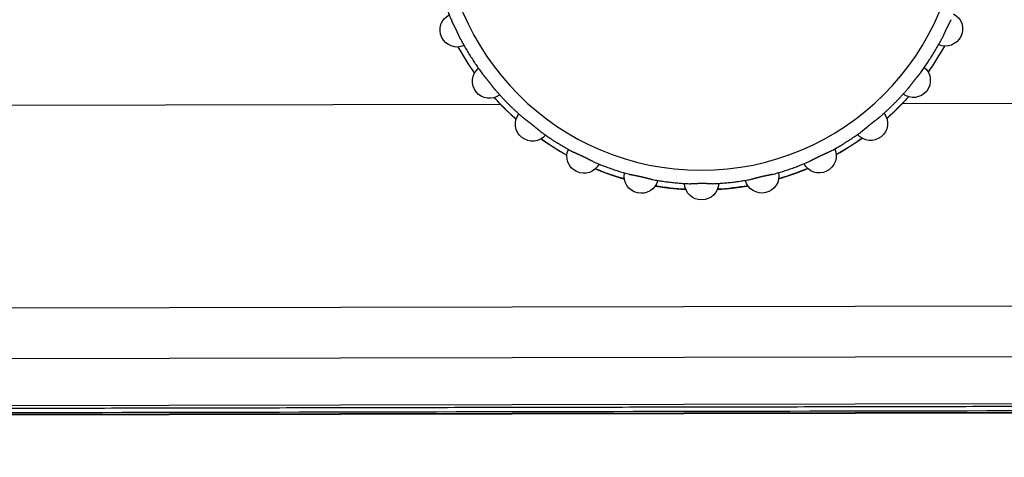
# Model space of a CAD drawing. Header units: millimetres. Extents: x 40090 to 187415, y -53271 to 40260.
# Tile 349 of 406: x 138903 to 138949, y 22891 to 22912. Entities that reach past the tile are written whole.
import ezdxf

# ---------------------------------------------------------------- set-up
doc = ezdxf.new("R2010")
doc.units = ezdxf.units.MM
doc.layers.add('AVM_projektor', color=6, linetype='Continuous')
doc.layers.add('AVM_sp_230VAC', color=170, linetype='Continuous')
doc.styles.add('AVM', font='arial.ttf')
doc.dimstyles.new('AVM-1_50', dxfattribs={"dimscale": 40, "dimtxt": 2.5, "dimasz": 2.5, "dimexe": 1.25, "dimexo": 0.625, "dimtad": 1, "dimdec": 0, "dimrnd": 1, "dimtxsty": 'AVM', "dimcen": 2.5, "dimclrd": 256, "dimclre": 256, "dimclrt": 256, "dimadec": 0, "dimazin": 0, "dimtfac": 1, "dimtdec": 0, "dimtmove": 0, "dimatfit": 3, "dimfxl": 0, "dimarcsym": 0})

# ---------------------------------------------------------------- blocks, each defined once
blk = doc.blocks.new('PT-FW430-bottom')
for p, q in [((200.491, 304.353), (200.491, 73.885)), ((214.57, 304.016), (214.57, 3.544)), ((215, 294.627), (215, 20.806)), ((214.997, 21.103), (214.997, 294.331)), ((209.993, 169.153), (209.993, 31.031)), ((212.36, 169.213), (212.36, 27.663)), ((200.491, 55.048), (200.491, 33.278))]:
    blk.add_line(p, q)
blk.add_circle((191.5, 64.467), 12.109)
for centre, radius, start, end in [((197.01, 75.909), 0.8, 336.0694, 152.502), ((191.505, 64.467), 13.017, 54.7156, 61.0364), ((191.505, 64.467), 13.017, 54.7144, 61.0341), ((199.418, 74.396), 0.8, 323.2123, 139.6448), ((191.505, 64.467), 13.017, 46.3473, 48.182), ((191.505, 64.467), 13.017, 41.8472, 48.1781), ((201.429, 72.385), 0.8, 310.3552, 126.7877), ((191.505, 64.467), 13.017, 28.9884, 35.3222), ((202.942, 69.977), 0.8, 297.498, 113.9306), ((191.505, 64.467), 13.017, 16.1241, 22.4578), ((203.882, 67.293), 0.8, 284.6409, 101.0734), ((191.505, 64.467), 13.017, 3.2625, 9.5962), ((204.2, 64.467), 0.8, 271.7837, 88.2163), ((191.505, 64.467), 13.017, 350.4037, 356.7375), ((203.882, 61.641), 0.8, 258.9266, 75.3591), ((191.505, 64.467), 13.017, 337.5422, 343.8759), ((202.942, 58.956), 0.8, 246.0694, 62.502), ((191.505, 64.467), 13.017, 324.6834, 331.0116), ((201.429, 56.548), 0.8, 233.2123, 49.6448), ((191.505, 64.467), 13.017, 311.8247, 318.15), ((199.418, 54.538), 0.8, 220.3552, 36.7877), ((191.505, 64.467), 13.017, 311.8214, 313.6527), ((191.505, 64.467), 13.017, 298.9636, 305.2871), ((191.505, 64.467), 13.017, 298.9659, 305.2884), ((197.01, 53.024), 0.8, 207.498, 23.9306)]:
    blk.add_arc(centre, radius, start, end)
for points, start_tangent, end_tangent in [([(214.698, 305.111), (214.698, 302.486), (214.698, 299.86), (214.698, 297.235), (214.698, 294.61), (214.698, 291.985), (214.698, 289.36), (214.698, 286.735), (214.698, 284.11), (214.698, 281.484), (214.698, 278.859), (214.698, 276.234), (214.698, 273.609), (214.698, 270.984), (214.698, 268.359), (214.698, 265.733), (214.698, 263.108), (214.698, 260.483), (214.698, 257.858), (214.698, 255.233), (214.698, 252.608), (214.698, 249.983), (214.698, 247.357), (214.698, 244.732), (214.698, 242.107), (214.698, 239.482), (214.698, 236.857), (214.698, 234.232), (214.698, 231.606), (214.698, 228.981), (214.698, 226.356), (214.698, 223.731), (214.698, 221.106), (214.698, 218.481), (214.698, 215.856), (214.698, 213.23), (214.698, 210.605), (214.698, 207.98), (214.698, 205.355), (214.698, 202.73), (214.698, 200.105), (214.698, 197.48), (214.698, 194.854), (214.698, 192.229), (214.698, 189.604), (214.698, 186.979), (214.698, 184.354), (214.697, 181.729), (214.697, 179.103), (214.697, 176.478), (214.697, 173.853), (214.697, 171.228), (214.697, 168.603), (214.697, 165.978), (214.697, 163.353), (214.697, 160.727), (214.697, 158.102), (214.697, 155.477), (214.697, 152.852), (214.697, 150.227), (214.697, 147.602), (214.697, 144.976), (214.697, 142.351), (214.697, 139.726), (214.697, 137.101), (214.697, 134.476), (214.697, 131.851), (214.697, 129.226), (214.697, 126.6), (214.697, 123.975), (214.697, 121.35), (214.697, 118.725), (214.697, 116.1), (214.697, 113.475), (214.697, 110.849), (214.697, 108.224), (214.697, 105.599), (214.697, 102.974), (214.697, 100.349), (214.697, 97.724), (214.697, 95.099), (214.697, 92.473), (214.697, 89.848), (214.697, 87.223), (214.697, 84.598), (214.697, 81.973), (214.697, 79.348), (214.697, 76.723), (214.697, 74.097), (214.697, 71.472), (214.697, 68.847), (214.697, 66.222), (214.697, 63.597), (214.697, 60.972), (214.697, 58.346), (214.697, 55.721), (214.697, 53.096), (214.697, 50.471), (214.697, 47.846), (214.697, 45.221), (214.697, 42.596), (214.697, 39.97), (214.697, 37.345), (214.697, 34.72), (214.697, 32.095), (214.697, 29.47), (214.697, 26.845), (214.697, 24.219), (214.697, 21.594), (214.697, 18.969), (214.697, 16.344), (214.697, 13.719), (214.697, 11.094), (214.697, 8.469), (214.697, 5.843), (214.697, 3.218)], (-0.000004, -1), (-0.000004, -1)), ([(214.9, 297.867), (214.9, 238.944), (214.9, 180.02), (214.9, 121.097), (214.9, 62.173), (214.9, 3.25)], (0.000001, -1), (0.000001, -1)), ([(194.826, 76.775), (194.945, 76.743), (195.064, 76.709), (195.182, 76.673), (195.3, 76.637), (195.418, 76.6), (195.536, 76.561), (195.653, 76.522), (195.769, 76.481), (195.886, 76.439), (196.001, 76.396), (196.117, 76.351), (196.232, 76.306), (196.346, 76.26), (196.461, 76.212), (196.574, 76.164)], (0.96538, -0.260848), (0.917398, -0.397972)), ([(197.481, 75.727), (197.47, 75.733), (197.458, 75.739), (197.446, 75.745), (197.433, 75.751), (197.421, 75.757), (197.408, 75.763), (197.395, 75.77), (197.382, 75.776), (197.369, 75.782), (197.355, 75.788), (197.342, 75.794), (197.328, 75.8), (197.314, 75.807), (197.3, 75.813), (197.286, 75.82), (197.272, 75.826), (197.257, 75.833), (197.242, 75.839), (197.228, 75.846), (197.213, 75.852), (197.198, 75.859), (197.183, 75.866), (197.168, 75.873), (197.153, 75.88), (197.138, 75.886), (197.123, 75.894), (197.108, 75.901), (197.092, 75.908), (197.077, 75.915), (197.062, 75.922), (197.047, 75.929), (197.031, 75.937), (197.016, 75.944), (197.001, 75.951), (196.986, 75.959), (196.971, 75.966), (196.956, 75.973), (196.941, 75.981), (196.927, 75.988), (196.912, 75.995), (196.897, 76.003), (196.883, 76.01), (196.868, 76.018), (196.853, 76.025), (196.839, 76.032), (196.825, 76.04), (196.81, 76.047), (196.796, 76.054), (196.782, 76.062), (196.768, 76.069), (196.754, 76.076), (196.741, 76.083), (196.727, 76.09), (196.714, 76.097), (196.7, 76.104), (196.687, 76.11), (196.674, 76.117), (196.661, 76.123), (196.648, 76.129), (196.636, 76.135), (196.623, 76.141), (196.611, 76.147), (196.598, 76.153), (196.586, 76.158), (196.574, 76.164)], (-0.883261, 0.468882), (-0.917287, 0.398228)), ([(197.481, 75.727), (197.59, 75.668), (197.698, 75.609), (197.806, 75.548), (197.913, 75.486), (198.02, 75.424), (198.126, 75.36), (198.231, 75.295), (198.336, 75.229), (198.44, 75.163), (198.543, 75.095), (198.646, 75.026), (198.748, 74.956), (198.849, 74.886), (198.95, 74.814), (199.05, 74.741)], (0.883134, -0.469121), (0.80584, -0.592133)), ([(199.837, 74.113), (199.827, 74.122), (199.817, 74.131), (199.806, 74.139), (199.795, 74.148), (199.785, 74.157), (199.774, 74.166), (199.762, 74.174), (199.751, 74.183), (199.74, 74.192), (199.728, 74.201), (199.716, 74.21), (199.704, 74.219), (199.692, 74.229), (199.68, 74.238), (199.667, 74.247), (199.654, 74.257), (199.642, 74.267), (199.629, 74.276), (199.616, 74.286), (199.603, 74.296), (199.59, 74.306), (199.577, 74.315), (199.564, 74.325), (199.551, 74.336), (199.538, 74.346), (199.524, 74.356), (199.511, 74.366), (199.498, 74.376), (199.485, 74.387), (199.471, 74.397), (199.458, 74.408), (199.445, 74.418), (199.432, 74.429), (199.419, 74.439), (199.406, 74.45), (199.393, 74.46), (199.38, 74.471), (199.367, 74.481), (199.354, 74.492), (199.341, 74.502), (199.329, 74.513), (199.316, 74.523), (199.304, 74.534), (199.291, 74.544), (199.279, 74.554), (199.266, 74.565), (199.254, 74.575), (199.242, 74.585), (199.23, 74.596), (199.218, 74.606), (199.206, 74.616), (199.194, 74.626), (199.182, 74.635), (199.171, 74.645), (199.159, 74.655), (199.148, 74.664), (199.137, 74.673), (199.126, 74.682), (199.114, 74.691), (199.104, 74.7), (199.093, 74.709), (199.082, 74.717), (199.071, 74.725), (199.06, 74.733), (199.05, 74.741)], (-0.756788, 0.65366), (-0.805678, 0.592354)), ([(199.837, 74.113), (199.93, 74.032), (200.022, 73.95), (200.114, 73.867), (200.205, 73.783), (200.294, 73.698), (200.384, 73.613), (200.472, 73.526), (200.559, 73.439), (200.646, 73.35), (200.731, 73.261), (200.816, 73.171), (200.9, 73.081), (200.983, 72.989), (201.065, 72.897), (201.147, 72.804)], (0.756604, -0.653873), (0.653875, -0.756602)), ([(201.202, 73.152), (201.157, 73.202), (201.111, 73.252), (201.065, 73.302), (201.019, 73.352), (200.972, 73.401), (200.925, 73.451), (200.878, 73.5), (200.831, 73.549), (200.783, 73.597), (200.735, 73.646), (200.687, 73.694), (200.638, 73.742), (200.589, 73.79), (200.54, 73.838), (200.491, 73.885)], (-0.667742, 0.744393), (-0.723538, 0.690284)), ([(201.774, 72.016), (201.767, 72.027), (201.758, 72.038), (201.75, 72.049), (201.742, 72.059), (201.733, 72.07), (201.724, 72.081), (201.715, 72.092), (201.706, 72.104), (201.697, 72.115), (201.688, 72.126), (201.678, 72.138), (201.668, 72.149), (201.659, 72.161), (201.649, 72.173), (201.639, 72.185), (201.629, 72.197), (201.618, 72.209), (201.608, 72.221), (201.598, 72.234), (201.587, 72.246), (201.577, 72.259), (201.566, 72.271), (201.556, 72.284), (201.545, 72.297), (201.534, 72.309), (201.524, 72.322), (201.513, 72.335), (201.502, 72.348), (201.492, 72.361), (201.481, 72.374), (201.471, 72.388), (201.46, 72.401), (201.45, 72.414), (201.439, 72.427), (201.429, 72.44), (201.419, 72.453), (201.408, 72.466), (201.398, 72.48), (201.388, 72.493), (201.378, 72.506), (201.368, 72.519), (201.358, 72.532), (201.348, 72.545), (201.338, 72.558), (201.328, 72.571), (201.319, 72.583), (201.309, 72.596), (201.299, 72.609), (201.29, 72.622), (201.28, 72.634), (201.271, 72.647), (201.262, 72.659), (201.252, 72.671), (201.243, 72.683), (201.234, 72.695), (201.225, 72.707), (201.216, 72.718), (201.208, 72.729), (201.199, 72.741), (201.19, 72.751), (201.181, 72.762), (201.173, 72.773), (201.164, 72.783), (201.155, 72.794), (201.147, 72.804)], (-0.592359, 0.805674), (-0.653675, 0.756775)), ([(201.774, 72.016), (201.847, 71.917), (201.919, 71.816), (201.99, 71.715), (202.059, 71.613), (202.128, 71.51), (202.196, 71.406), (202.263, 71.302), (202.328, 71.198), (202.393, 71.092), (202.457, 70.987), (202.52, 70.88), (202.581, 70.773), (202.642, 70.665), (202.701, 70.557), (202.76, 70.448)], (0.592134, -0.80584), (0.469121, -0.883134)), ([(202.897, 70.775), (202.869, 70.826), (202.84, 70.876), (202.812, 70.927), (202.783, 70.977), (202.754, 71.027), (202.724, 71.077), (202.695, 71.126), (202.665, 71.176), (202.635, 71.225), (202.605, 71.275), (202.574, 71.324), (202.544, 71.373), (202.513, 71.421), (202.482, 71.47), (202.451, 71.519), (202.419, 71.567), (202.388, 71.615), (202.356, 71.663), (202.324, 71.711), (202.292, 71.759), (202.259, 71.806), (202.226, 71.854), (202.194, 71.901), (202.16, 71.948), (202.127, 71.995)], (-0.486278, 0.873804), (-0.579592, 0.814907)), ([(203.197, 69.541), (203.191, 69.553), (203.186, 69.565), (203.18, 69.578), (203.175, 69.59), (203.169, 69.603), (203.162, 69.615), (203.156, 69.628), (203.15, 69.641), (203.143, 69.654), (203.137, 69.667), (203.13, 69.681), (203.123, 69.694), (203.116, 69.708), (203.109, 69.721), (203.102, 69.735), (203.095, 69.749), (203.087, 69.763), (203.08, 69.778), (203.073, 69.792), (203.065, 69.806), (203.058, 69.821), (203.05, 69.836), (203.043, 69.85), (203.035, 69.865), (203.028, 69.88), (203.02, 69.895), (203.013, 69.91), (203.006, 69.925), (202.998, 69.94), (202.991, 69.955), (202.983, 69.97), (202.976, 69.985), (202.969, 70.001), (202.961, 70.016), (202.954, 70.031), (202.947, 70.046), (202.94, 70.061), (202.933, 70.076), (202.926, 70.091), (202.919, 70.106), (202.912, 70.121), (202.905, 70.136), (202.899, 70.151), (202.892, 70.166), (202.885, 70.18), (202.879, 70.195), (202.872, 70.21), (202.865, 70.224), (202.859, 70.239), (202.853, 70.253), (202.846, 70.267), (202.84, 70.281), (202.834, 70.295), (202.827, 70.309), (202.821, 70.322), (202.815, 70.336), (202.809, 70.349), (202.803, 70.362), (202.797, 70.375), (202.791, 70.388), (202.784, 70.4), (202.778, 70.412), (202.772, 70.424), (202.766, 70.436), (202.76, 70.448)], (-0.398216, 0.917292), (-0.468886, 0.883259)), ([(203.197, 69.541), (203.245, 69.427), (203.293, 69.313), (203.339, 69.199), (203.385, 69.084), (203.429, 68.968), (203.472, 68.852), (203.514, 68.736), (203.555, 68.619), (203.594, 68.502), (203.633, 68.385), (203.67, 68.267), (203.707, 68.149), (203.742, 68.03), (203.776, 67.912), (203.809, 67.792)], (0.397969, -0.917399), (0.260841, -0.965382)), ([(204.023, 68.079), (204.006, 68.134), (203.99, 68.19), (203.973, 68.246), (203.956, 68.301), (203.939, 68.357), (203.921, 68.412), (203.903, 68.467), (203.885, 68.522), (203.867, 68.577), (203.848, 68.632), (203.83, 68.687), (203.811, 68.742), (203.791, 68.797), (203.772, 68.851), (203.752, 68.906), (203.732, 68.96), (203.712, 69.015), (203.691, 69.069), (203.671, 69.123), (203.65, 69.177), (203.628, 69.231), (203.607, 69.285), (203.585, 69.339), (203.563, 69.393), (203.541, 69.447)], (-0.279024, 0.960284), (-0.384309, 0.923205)), ([(204.033, 66.811), (204.03, 66.824), (204.028, 66.837), (204.025, 66.85), (204.022, 66.864), (204.019, 66.877), (204.016, 66.891), (204.012, 66.905), (204.009, 66.919), (204.006, 66.933), (204.002, 66.947), (203.999, 66.962), (203.995, 66.977), (203.991, 66.991), (203.987, 67.006), (203.983, 67.021), (203.979, 67.037), (203.976, 67.052), (203.972, 67.068), (203.968, 67.083), (203.964, 67.099), (203.96, 67.115), (203.956, 67.131), (203.951, 67.147), (203.947, 67.163), (203.943, 67.179), (203.939, 67.195), (203.936, 67.211), (203.932, 67.228), (203.928, 67.244), (203.924, 67.261), (203.92, 67.277), (203.916, 67.293), (203.912, 67.31), (203.909, 67.326), (203.905, 67.343), (203.902, 67.359), (203.898, 67.375), (203.894, 67.391), (203.891, 67.408), (203.888, 67.424), (203.884, 67.44), (203.881, 67.456), (203.878, 67.472), (203.874, 67.488), (203.871, 67.504), (203.868, 67.519), (203.865, 67.535), (203.862, 67.551), (203.859, 67.566), (203.856, 67.582), (203.852, 67.597), (203.849, 67.612), (203.846, 67.627), (203.843, 67.642), (203.84, 67.656), (203.837, 67.671), (203.834, 67.685), (203.831, 67.699), (203.828, 67.713), (203.825, 67.727), (203.822, 67.74), (203.819, 67.754), (203.815, 67.767), (203.812, 67.78), (203.809, 67.792)], (-0.184116, 0.982905), (-0.260573, 0.965454)), ([(204.033, 66.811), (204.055, 66.689), (204.076, 66.567), (204.096, 66.445), (204.114, 66.323), (204.132, 66.201), (204.148, 66.078), (204.163, 65.956), (204.177, 65.833), (204.189, 65.71), (204.201, 65.587), (204.211, 65.464), (204.22, 65.34), (204.228, 65.217), (204.235, 65.094), (204.24, 64.97)], (0.183851, -0.982954), (0.039484, -0.99922)), ([(204.516, 65.2), (204.514, 65.241), (204.511, 65.283), (204.509, 65.324), (204.506, 65.365), (204.503, 65.407), (204.5, 65.448), (204.497, 65.489), (204.493, 65.531), (204.49, 65.572), (204.486, 65.613), (204.482, 65.654), (204.479, 65.696), (204.475, 65.737), (204.47, 65.778), (204.466, 65.82), (204.462, 65.861), (204.457, 65.902), (204.453, 65.944), (204.448, 65.985), (204.443, 66.026), (204.438, 66.068), (204.432, 66.109), (204.427, 66.15), (204.422, 66.192), (204.416, 66.233), (204.41, 66.274), (204.404, 66.316), (204.398, 66.357), (204.392, 66.398), (204.386, 66.44), (204.379, 66.481), (204.373, 66.522), (204.366, 66.564), (204.359, 66.605), (204.352, 66.646)], (-0.0567, 0.998391), (-0.168453, 0.98571)), ([(204.234, 64.467), (204.234, 64.489), (204.234, 64.511), (204.234, 64.532), (204.234, 64.554), (204.235, 64.576), (204.235, 64.597), (204.236, 64.618), (204.236, 64.64), (204.237, 64.661), (204.237, 64.682), (204.238, 64.703), (204.238, 64.723), (204.239, 64.744), (204.239, 64.765), (204.24, 64.785), (204.24, 64.805), (204.241, 64.824), (204.241, 64.843), (204.241, 64.862), (204.241, 64.881), (204.241, 64.899), (204.241, 64.918), (204.241, 64.935), (204.241, 64.953), (204.24, 64.97)], (0.00008, 1), (-0.039012, 0.999239)), ([(204.24, 63.963), (204.24, 63.976), (204.241, 63.988), (204.241, 64.001), (204.241, 64.013), (204.241, 64.026), (204.241, 64.039), (204.241, 64.052), (204.241, 64.065), (204.241, 64.079), (204.241, 64.092), (204.241, 64.106), (204.24, 64.12), (204.24, 64.134), (204.24, 64.148), (204.239, 64.162), (204.239, 64.177), (204.239, 64.191), (204.238, 64.206), (204.238, 64.221), (204.237, 64.236), (204.237, 64.251), (204.237, 64.266), (204.236, 64.281), (204.236, 64.296), (204.236, 64.311), (204.235, 64.327), (204.235, 64.342), (204.235, 64.358), (204.235, 64.373), (204.234, 64.389), (204.234, 64.404), (204.234, 64.42), (204.234, 64.436), (204.234, 64.451), (204.234, 64.467)], (0.039241, 0.99923), (-0.000027, 1)), ([(204.24, 63.963), (204.235, 63.84), (204.228, 63.716), (204.22, 63.593), (204.211, 63.47), (204.201, 63.347), (204.189, 63.224), (204.177, 63.101), (204.163, 62.978), (204.148, 62.855), (204.132, 62.733), (204.114, 62.61), (204.096, 62.488), (204.076, 62.366), (204.055, 62.244), (204.033, 62.123)], (-0.039484, -0.99922), (-0.183854, -0.982954)), ([(204.352, 62.286), (204.359, 62.327), (204.366, 62.369), (204.373, 62.41), (204.379, 62.451), (204.386, 62.493), (204.392, 62.534), (204.398, 62.575), (204.404, 62.616), (204.41, 62.658), (204.416, 62.699), (204.421, 62.74), (204.427, 62.782), (204.432, 62.823), (204.437, 62.864), (204.443, 62.906), (204.448, 62.947), (204.452, 62.988), (204.457, 63.03), (204.462, 63.071), (204.466, 63.112), (204.47, 63.154), (204.474, 63.195), (204.478, 63.236), (204.482, 63.278), (204.486, 63.319), (204.49, 63.36), (204.493, 63.401), (204.497, 63.443), (204.5, 63.484), (204.503, 63.525), (204.506, 63.567), (204.509, 63.608), (204.511, 63.649), (204.514, 63.691), (204.516, 63.732)], (0.168565, 0.98569), (0.056825, 0.998384)), ([(203.809, 61.141), (203.812, 61.154), (203.815, 61.167), (203.819, 61.18), (203.822, 61.193), (203.825, 61.207), (203.828, 61.221), (203.831, 61.235), (203.834, 61.249), (203.837, 61.263), (203.84, 61.277), (203.843, 61.292), (203.846, 61.307), (203.849, 61.322), (203.853, 61.337), (203.856, 61.352), (203.859, 61.368), (203.862, 61.383), (203.865, 61.399), (203.868, 61.415), (203.871, 61.431), (203.875, 61.447), (203.878, 61.463), (203.881, 61.479), (203.885, 61.495), (203.888, 61.511), (203.891, 61.528), (203.895, 61.544), (203.898, 61.561), (203.902, 61.577), (203.906, 61.593), (203.909, 61.61), (203.913, 61.626), (203.917, 61.643), (203.921, 61.659), (203.924, 61.675), (203.928, 61.692), (203.932, 61.708), (203.936, 61.724), (203.94, 61.74), (203.944, 61.756), (203.948, 61.772), (203.952, 61.788), (203.956, 61.804), (203.96, 61.819), (203.964, 61.835), (203.968, 61.851), (203.972, 61.866), (203.976, 61.882), (203.98, 61.897), (203.984, 61.913), (203.987, 61.928), (203.991, 61.943), (203.995, 61.957), (203.999, 61.972), (204.002, 61.986), (204.006, 62.001), (204.009, 62.015), (204.012, 62.029), (204.016, 62.043), (204.019, 62.056), (204.022, 62.07), (204.025, 62.083), (204.028, 62.096), (204.03, 62.11), (204.033, 62.123)], (0.26057, 0.965455), (0.184129, 0.982902)), ([(203.809, 61.141), (203.776, 61.022), (203.742, 60.903), (203.707, 60.785), (203.67, 60.666), (203.633, 60.549), (203.594, 60.431), (203.555, 60.314), (203.514, 60.197), (203.472, 60.081), (203.429, 59.965), (203.385, 59.85), (203.339, 59.735), (203.293, 59.62), (203.245, 59.506), (203.197, 59.393)], (-0.260841, -0.965382), (-0.397972, -0.917398)), ([(203.541, 59.487), (203.563, 59.54), (203.585, 59.594), (203.607, 59.648), (203.628, 59.702), (203.649, 59.756), (203.67, 59.81), (203.691, 59.864), (203.712, 59.918), (203.732, 59.972), (203.752, 60.027), (203.772, 60.081), (203.791, 60.136), (203.81, 60.191), (203.829, 60.245), (203.848, 60.3), (203.867, 60.355), (203.885, 60.41), (203.903, 60.465), (203.921, 60.52), (203.938, 60.576), (203.956, 60.631), (203.973, 60.686), (203.989, 60.742), (204.006, 60.798), (204.022, 60.853)], (0.384323, 0.923199), (0.279137, 0.960251)), ([(202.76, 58.486), (202.766, 58.497), (202.772, 58.509), (202.778, 58.521), (202.784, 58.534), (202.791, 58.546), (202.797, 58.559), (202.803, 58.572), (202.809, 58.585), (202.815, 58.598), (202.821, 58.611), (202.827, 58.625), (202.834, 58.639), (202.84, 58.653), (202.846, 58.667), (202.853, 58.681), (202.859, 58.695), (202.866, 58.71), (202.872, 58.724), (202.879, 58.739), (202.886, 58.754), (202.892, 58.769), (202.899, 58.784), (202.906, 58.799), (202.913, 58.814), (202.92, 58.829), (202.927, 58.844), (202.934, 58.859), (202.941, 58.874), (202.948, 58.89), (202.955, 58.905), (202.963, 58.92), (202.97, 58.935), (202.977, 58.951), (202.984, 58.966), (202.992, 58.981), (202.999, 58.996), (203.006, 59.011), (203.014, 59.025), (203.021, 59.04), (203.029, 59.055), (203.036, 59.07), (203.043, 59.084), (203.051, 59.099), (203.058, 59.113), (203.066, 59.128), (203.073, 59.142), (203.08, 59.156), (203.088, 59.171), (203.095, 59.185), (203.102, 59.199), (203.109, 59.213), (203.116, 59.226), (203.123, 59.24), (203.13, 59.253), (203.137, 59.266), (203.143, 59.28), (203.15, 59.293), (203.156, 59.306), (203.163, 59.318), (203.169, 59.331), (203.175, 59.344), (203.18, 59.356), (203.186, 59.368), (203.191, 59.38), (203.197, 59.393)], (0.468871, 0.883267), (0.398228, 0.917287)), ([(202.76, 58.486), (202.701, 58.377), (202.642, 58.268), (202.581, 58.161), (202.52, 58.053), (202.457, 57.947), (202.393, 57.841), (202.328, 57.736), (202.263, 57.631), (202.196, 57.527), (202.128, 57.424), (202.059, 57.321), (201.99, 57.219), (201.919, 57.118), (201.847, 57.017), (201.774, 56.917)], (-0.469119, -0.883135), (-0.592134, -0.80584)), ([(202.127, 56.938), (202.16, 56.985), (202.193, 57.032), (202.226, 57.079), (202.259, 57.127), (202.291, 57.174), (202.324, 57.222), (202.356, 57.27), (202.388, 57.318), (202.419, 57.366), (202.451, 57.415), (202.482, 57.463), (202.513, 57.512), (202.544, 57.561), (202.574, 57.61), (202.605, 57.659), (202.635, 57.708), (202.665, 57.757), (202.695, 57.807), (202.724, 57.857), (202.754, 57.906), (202.783, 57.956), (202.812, 58.007), (202.84, 58.057), (202.869, 58.107), (202.897, 58.158)], (0.579606, 0.814897), (0.48628, 0.873803)), ([(201.147, 56.13), (201.155, 56.14), (201.164, 56.15), (201.173, 56.161), (201.181, 56.171), (201.19, 56.182), (201.199, 56.193), (201.208, 56.204), (201.217, 56.216), (201.225, 56.227), (201.234, 56.239), (201.244, 56.251), (201.253, 56.263), (201.262, 56.275), (201.271, 56.287), (201.281, 56.3), (201.29, 56.312), (201.3, 56.325), (201.309, 56.338), (201.319, 56.351), (201.329, 56.364), (201.339, 56.377), (201.349, 56.39), (201.359, 56.403), (201.369, 56.416), (201.379, 56.429), (201.389, 56.442), (201.399, 56.456), (201.41, 56.469), (201.42, 56.482), (201.43, 56.495), (201.441, 56.509), (201.451, 56.522), (201.462, 56.535), (201.472, 56.548), (201.483, 56.561), (201.493, 56.574), (201.504, 56.587), (201.514, 56.6), (201.525, 56.613), (201.535, 56.625), (201.546, 56.638), (201.556, 56.651), (201.567, 56.663), (201.577, 56.676), (201.588, 56.688), (201.598, 56.7), (201.608, 56.713), (201.619, 56.725), (201.629, 56.737), (201.639, 56.749), (201.649, 56.761), (201.659, 56.773), (201.669, 56.784), (201.678, 56.796), (201.688, 56.807), (201.697, 56.819), (201.706, 56.83), (201.716, 56.841), (201.724, 56.852), (201.733, 56.863), (201.742, 56.874), (201.75, 56.885), (201.758, 56.896), (201.767, 56.906), (201.774, 56.917)], (0.65366, 0.756788), (0.592357, 0.805675)), ([(201.147, 56.13), (201.065, 56.037), (200.983, 55.944), (200.9, 55.853), (200.816, 55.762), (200.731, 55.672), (200.646, 55.583), (200.559, 55.495), (200.472, 55.408), (200.384, 55.321), (200.295, 55.235), (200.205, 55.151), (200.114, 55.067), (200.022, 54.984), (199.93, 54.901), (199.837, 54.82)], (-0.653873, -0.756604), (-0.756601, -0.653877)), ([(200.491, 55.048), (200.54, 55.096), (200.589, 55.143), (200.638, 55.191), (200.687, 55.239), (200.735, 55.288), (200.783, 55.336), (200.831, 55.385), (200.878, 55.434), (200.926, 55.483), (200.972, 55.532), (201.019, 55.582), (201.065, 55.632), (201.111, 55.682), (201.157, 55.732), (201.202, 55.782)], (0.723538, 0.690284), (0.667722, 0.744411)), ([(199.05, 54.192), (199.06, 54.2), (199.071, 54.208), (199.082, 54.217), (199.093, 54.225), (199.104, 54.234), (199.115, 54.242), (199.126, 54.251), (199.137, 54.26), (199.148, 54.27), (199.159, 54.279), (199.171, 54.289), (199.183, 54.298), (199.194, 54.308), (199.206, 54.318), (199.218, 54.328), (199.23, 54.338), (199.242, 54.348), (199.255, 54.359), (199.267, 54.369), (199.279, 54.38), (199.292, 54.39), (199.304, 54.401), (199.317, 54.411), (199.33, 54.422), (199.343, 54.432), (199.356, 54.443), (199.368, 54.454), (199.381, 54.464), (199.395, 54.475), (199.408, 54.485), (199.421, 54.496), (199.434, 54.507), (199.447, 54.517), (199.46, 54.528), (199.473, 54.538), (199.487, 54.548), (199.5, 54.558), (199.513, 54.569), (199.526, 54.579), (199.539, 54.589), (199.552, 54.599), (199.565, 54.609), (199.578, 54.619), (199.591, 54.629), (199.604, 54.638), (199.617, 54.648), (199.63, 54.658), (199.642, 54.667), (199.655, 54.677), (199.667, 54.686), (199.68, 54.696), (199.692, 54.705), (199.704, 54.714), (199.716, 54.723), (199.728, 54.732), (199.74, 54.741), (199.751, 54.75), (199.763, 54.759), (199.774, 54.768), (199.785, 54.777), (199.796, 54.786), (199.806, 54.794), (199.817, 54.803), (199.827, 54.811), (199.837, 54.82)], (0.805699, 0.592325), (0.756768, 0.653683)), ([(199.05, 54.192), (198.95, 54.12), (198.849, 54.048), (198.748, 53.977), (198.646, 53.907), (198.543, 53.839), (198.44, 53.771), (198.336, 53.704), (198.231, 53.638), (198.126, 53.574), (198.02, 53.51), (197.913, 53.447), (197.806, 53.385), (197.698, 53.325), (197.59, 53.265), (197.481, 53.207)], (-0.805844, -0.592128), (-0.883134, -0.46912)), ([(196.574, 52.77), (196.586, 52.775), (196.598, 52.781), (196.611, 52.786), (196.623, 52.792), (196.636, 52.798), (196.649, 52.804), (196.661, 52.811), (196.674, 52.817), (196.687, 52.823), (196.7, 52.83), (196.714, 52.837), (196.727, 52.844), (196.741, 52.851), (196.755, 52.858), (196.768, 52.865), (196.783, 52.872), (196.797, 52.879), (196.811, 52.887), (196.825, 52.894), (196.84, 52.901), (196.854, 52.909), (196.869, 52.916), (196.884, 52.924), (196.898, 52.931), (196.913, 52.939), (196.928, 52.946), (196.943, 52.954), (196.958, 52.961), (196.973, 52.969), (196.988, 52.976), (197.004, 52.984), (197.019, 52.991), (197.034, 52.998), (197.049, 53.005), (197.064, 53.013), (197.079, 53.02), (197.094, 53.027), (197.109, 53.034), (197.124, 53.041), (197.139, 53.048), (197.154, 53.055), (197.169, 53.061), (197.184, 53.068), (197.199, 53.075), (197.214, 53.081), (197.228, 53.088), (197.243, 53.095), (197.258, 53.101), (197.272, 53.108), (197.286, 53.114), (197.301, 53.121), (197.315, 53.127), (197.328, 53.133), (197.342, 53.139), (197.356, 53.146), (197.369, 53.152), (197.382, 53.158), (197.395, 53.164), (197.408, 53.17), (197.421, 53.176), (197.433, 53.182), (197.446, 53.188), (197.458, 53.195), (197.47, 53.201), (197.481, 53.207)], (0.917286, 0.39823), (0.883262, 0.468879))]:
    blk.add_spline(points, degree=3, dxfattribs=dict(start_tangent=start_tangent, end_tangent=end_tangent))

msp = doc.modelspace()

# ---------------------------------------------------------------- block references
at = {"layer": 'AVM_projektor', "xscale": -1, "rotation": 90.11045350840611}
msp.add_blockref('PT-FW430-bottom', (138999.239, 23108.559), dxfattribs=at)

# ---------------------------------------------------------------- leaders
at = {"layer": 'AVM_sp_230VAC', "annotation_type": 0, "has_hookline": 1, "hookline_direction": 0, "text_width": 3828.649}
msp.add_leader([(138837.223, 24748.831), (141280.229, 22331.114), (141380.229, 22331.114)], dimstyle='AVM-1_50', override={"dimgap": 0.625, "dimtad": 0}, dxfattribs=at)

doc.saveas('drawing.dxf')
